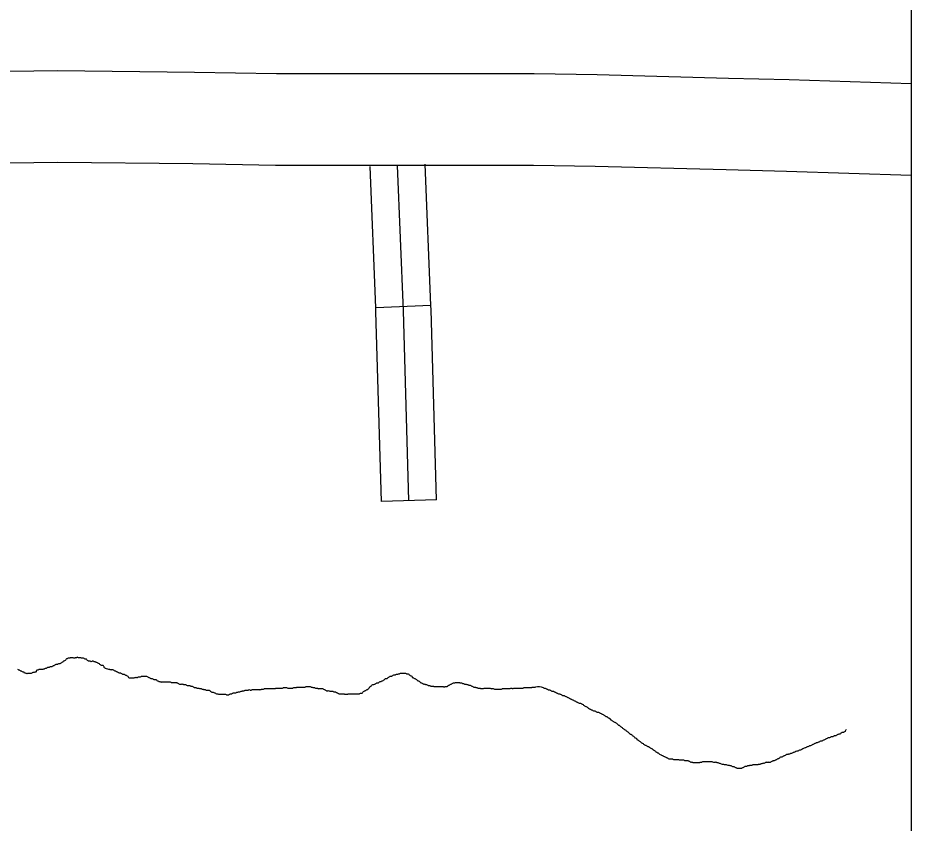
# Model space of a CAD drawing. Extents: x 813775 to 1157140, y 1757555 to 1979907.
# Drawn here: x 1057677 to 1062535, y 1836401 to 1840784 of the extents above; entities that cross this region are included whole.
import ezdxf

# ---------------------------------------------------------------- set-up
doc = ezdxf.new("R2010")
doc.units = 0
for name, color, linetype in [('Level 10', 7, 'Continuous'), ('Level 32', 7, 'Continuous'), ('Level 35', 7, 'Continuous'), ('R_Draft', 7, 'Continuous')]:
    doc.layers.add(name, color=color, linetype=linetype)

msp = doc.modelspace()

# ---------------------------------------------------------------- linework, layer by layer
at = {"layer": 'Level 10'}
for points in [[(1049342.6, 1840697.5), (1050266.9, 1840661.9), (1051035.2, 1840626.2), (1052553.4, 1840549.5), (1052958.9, 1840530.4), (1053421.5, 1840516.8), (1053899.3, 1840505.8), (1054376.2, 1840492.2), (1055016.3, 1840489.5), (1055640.2, 1840489.5), (1055719.7, 1840489.5), (1056416.6, 1840494.9), (1056877.8, 1840500.5), (1057374.1, 1840489.5), (1057893.1, 1840497.7), (1058636.9, 1840489.4), (1059083, 1840481.2), (1059732.5, 1840481.2), (1060485, 1840481.2), (1060827.9, 1840475.7), (1061542.8, 1840456.5)], [(1061542.8, 1840456.5), (1061872.4, 1840448.3), (1062535.4, 1840426.7)], [(1061529.9, 1839956.7), (1060817.2, 1839975.8), (1060480.9, 1839981.2), (1059732.5, 1839981.2), (1059078.4, 1839981.2), (1058629.5, 1839989.5), (1057894.3, 1839997.7), (1057372.5, 1839989.4), (1056875.2, 1840000.4), (1056421.6, 1839995), (1055721.7, 1839989.5), (1055640.2, 1839989.5), (1055015.2, 1839989.5), (1054368, 1839992.2), (1053886.4, 1840006), (1053408.4, 1840017), (1052939.8, 1840030.7), (1052529.1, 1840050), (1051011, 1840126.8), (1050245.6, 1840162.3), (1049321.2, 1840197.9)], [(1062535.4, 1839926.4), (1061858, 1839948.5), (1061529.9, 1839956.7)]]:
    msp.add_lwpolyline(points, dxfattribs=at)
at = {"layer": 'Level 32'}
for p, q in [((1059923.5, 1839218.4), (1059623.8, 1839206.3)), ((1059954.1, 1838161.1), (1059654.2, 1838152.5))]:
    msp.add_line(p, q, dxfattribs=at)
for points in [[(1059923.5, 1839218.4), (1059892.5, 1839987.3)], [(1059623.8, 1839206.3), (1059592.7, 1839975.2)], [(1059804.2, 1838156.8), (1059774.6, 1839189.4), (1059742.6, 1839981.2)], [(1059954.1, 1838161.1), (1059924.5, 1839194.6), (1059923.5, 1839218.4)], [(1059654.2, 1838152.5), (1059624.6, 1839184.2), (1059623.8, 1839206.3)]]:
    msp.add_lwpolyline(points, dxfattribs=at)
at = {"layer": 'Level 35'}
for points in [[(1058176.6, 1837236.6), (1058154, 1837242.9), (1058148.4, 1837245.7), (1058145.6, 1837251.3), (1058142.8, 1837256.9), (1058137.2, 1837259.7), (1058131.6, 1837259.7), (1058126.1, 1837262.5), (1058120.5, 1837268), (1058114.9, 1837270.8), (1058109.3, 1837273.6), (1058103.7, 1837276.4), (1058098.2, 1837279.2), (1058092.6, 1837279.2), (1058087, 1837282), (1058081.4, 1837282), (1058075.9, 1837279.2), (1058070.3, 1837282), (1058064.7, 1837282), (1058059.1, 1837284.8), (1058053.5, 1837287.6), (1058050.7, 1837293.2), (1058045.2, 1837293.2), (1058039.6, 1837295.9), (1058034, 1837298.7), (1058028.4, 1837298.7), (1058022.9, 1837298.7), (1058017.3, 1837301.5), (1058011.7, 1837301.5), (1058006.1, 1837301.5), (1058000.5, 1837304.3), (1057995, 1837301.5), (1057989.4, 1837301.5), (1057983.8, 1837298.7), (1057978.2, 1837301.5), (1057972.6, 1837301.5), (1057967.1, 1837301.5), (1057961.5, 1837301.5), (1057955.9, 1837298.7), (1057950.3, 1837298.7), (1057944.7, 1837295.9), (1057939.2, 1837293.2), (1057936.4, 1837287.6), (1057930.8, 1837284.8), (1057925.2, 1837282), (1057919.6, 1837276.4), (1057914.1, 1837273.6), (1057908.5, 1837270.8), (1057902.9, 1837268), (1057897.3, 1837268), (1057891.8, 1837265.2), (1057886.2, 1837265.2), (1057880.6, 1837262.5), (1057875, 1837259.7), (1057869.4, 1837256.9), (1057863.9, 1837254.1), (1057858.3, 1837251.3), (1057852.7, 1837251.3), (1057847.1, 1837248.5), (1057841.5, 1837248.5), (1057836, 1837245.7), (1057830.4, 1837242.9), (1057824.8, 1837242.9), (1057819.2, 1837240.1), (1057813.6, 1837237.3), (1057808.1, 1837237.3), (1057802.5, 1837237.3), (1057796.9, 1837237.3), (1057791.3, 1837237.3), (1057785.8, 1837234.5), (1057780.2, 1837234.5), (1057777.4, 1837229), (1057774.6, 1837223.4), (1057769, 1837223.4), (1057763.4, 1837220.6), (1057757.9, 1837220.6), (1057752.3, 1837217.8), (1057746.7, 1837215), (1057741.1, 1837215), (1057735.5, 1837215), (1057730, 1837215), (1057724.4, 1837215), (1057718.8, 1837217.8), (1057713.2, 1837217.8), (1057710.4, 1837223.4), (1057704.9, 1837223.4), (1057699.3, 1837226.2), (1057693.7, 1837229), (1057688.1, 1837231.8), (1057682.5, 1837234.5), (1057677, 1837237.3)], [(1058176.6, 1837236.6), (1058182.1, 1837236.6), (1058187.7, 1837236.6), (1058193.3, 1837236.6), (1058198.9, 1837233.8), (1058204.4, 1837231.1), (1058210, 1837228.3), (1058215.6, 1837225.5), (1058221.2, 1837222.7), (1058226.8, 1837219.9), (1058232.3, 1837219.9), (1058237.9, 1837217.1), (1058243.5, 1837214.3), (1058249.1, 1837211.5), (1058254.7, 1837211.5), (1058260.2, 1837208.7), (1058265.8, 1837205.9), (1058271.4, 1837203.2), (1058277, 1837197.6), (1058282.6, 1837192), (1058288.1, 1837192), (1058293.7, 1837192), (1058299.3, 1837192), (1058304.9, 1837192), (1058310.4, 1837192), (1058316, 1837194.8), (1058321.6, 1837194.8), (1058327.2, 1837194.8), (1058332.8, 1837197.6), (1058338.3, 1837197.6), (1058343.9, 1837197.6), (1058349.5, 1837200.4), (1058355.1, 1837200.4), (1058360.7, 1837200.4), (1058366.2, 1837200.4), (1058371.8, 1837200.4), (1058377.4, 1837200.4), (1058383, 1837197.6), (1058388.5, 1837194.8), (1058394.1, 1837192), (1058399.7, 1837189.2), (1058405.3, 1837189.2), (1058410.9, 1837186.4), (1058416.4, 1837183.6), (1058422, 1837183.6), (1058427.6, 1837183.6), (1058433.2, 1837178), (1058438.8, 1837175.2), (1058444.3, 1837172.5), (1058449.9, 1837172.5), (1058455.5, 1837169.7), (1058461.1, 1837169.7), (1058466.7, 1837169.7), (1058472.2, 1837169.7), (1058477.8, 1837169.7), (1058483.4, 1837169.7), (1058489, 1837169.7), (1058494.5, 1837169.7), (1058500.1, 1837169.7), (1058505.7, 1837169.7), (1058511.3, 1837166.9), (1058516.9, 1837166.9), (1058522.4, 1837166.9), (1058528, 1837166.9), (1058533.6, 1837166.9), (1058539.2, 1837166.9), (1058544.8, 1837164.1), (1058550.3, 1837161.3), (1058555.9, 1837158.5), (1058561.5, 1837158.5), (1058567.1, 1837158.5), (1058572.6, 1837158.5), (1058578.2, 1837155.7), (1058583.8, 1837155.7), (1058589.4, 1837155.7), (1058595, 1837152.9), (1058600.5, 1837150.1), (1058606.1, 1837150.1), (1058611.7, 1837150.1), (1058617.3, 1837147.3), (1058622.9, 1837147.3), (1058628.4, 1837144.5), (1058634, 1837141.8), (1058639.6, 1837139), (1058645.2, 1837139), (1058650.8, 1837136.2), (1058656.3, 1837136.2), (1058661.9, 1837136.2), (1058667.5, 1837133.4), (1058673.1, 1837133.4), (1058678.6, 1837130.6)], [(1059674.5, 1837186.4), (1059680, 1837189.2), (1059685.6, 1837189.2), (1059691.2, 1837194.8), (1059696.8, 1837197.6), (1059702.4, 1837200.4), (1059707.9, 1837200.4), (1059713.5, 1837203.2), (1059719.1, 1837205.9), (1059724.7, 1837208.7), (1059730.3, 1837208.7), (1059735.8, 1837211.5), (1059741.4, 1837211.5), (1059747, 1837214.3), (1059752.6, 1837214.3), (1059758.1, 1837217.1), (1059763.7, 1837217.1), (1059769.3, 1837217.1), (1059774.9, 1837217.1), (1059780.5, 1837217.1), (1059786, 1837217.1), (1059791.6, 1837214.3), (1059797.2, 1837214.3), (1059802.8, 1837211.5), (1059808.4, 1837205.9), (1059813.9, 1837203.2), (1059819.5, 1837200.4), (1059822.3, 1837194.8), (1059827.9, 1837192), (1059833.5, 1837189.2), (1059839, 1837186.4), (1059844.6, 1837183.6), (1059850.2, 1837178), (1059855.8, 1837175.2), (1059861.4, 1837172.5), (1059866.9, 1837166.9), (1059872.5, 1837164.1), (1059878.1, 1837161.3), (1059883.7, 1837158.5), (1059889.2, 1837158.5), (1059894.8, 1837155.7), (1059900.4, 1837155.7), (1059906, 1837152.9), (1059911.6, 1837150.1), (1059917.1, 1837150.1), (1059922.7, 1837147.3), (1059928.3, 1837147.3), (1059933.9, 1837147.3), (1059939.5, 1837144.5), (1059945, 1837144.5), (1059950.6, 1837144.5), (1059956.2, 1837144.5), (1059961.8, 1837144.5), (1059967.4, 1837144.5), (1059972.9, 1837144.5), (1059978.5, 1837144.5), (1059984.1, 1837144.5), (1059989.7, 1837144.5), (1059995.2, 1837141.8), (1060000.8, 1837144.5), (1060006.4, 1837144.5), (1060012, 1837144.5), (1060017.6, 1837150.1), (1060023.1, 1837152.9), (1060028.7, 1837155.7), (1060034.3, 1837158.5), (1060039.9, 1837161.3), (1060045.5, 1837164.1), (1060051, 1837164.1), (1060056.6, 1837166.9), (1060062.2, 1837166.9), (1060067.8, 1837166.9), (1060073.4, 1837166.9), (1060078.9, 1837166.9), (1060084.5, 1837164.1), (1060090.1, 1837164.1), (1060095.7, 1837161.3), (1060101.2, 1837161.3), (1060106.8, 1837158.5), (1060112.4, 1837158.5), (1060118, 1837155.7), (1060123.6, 1837155.7), (1060129.1, 1837152.9), (1060134.7, 1837152.9), (1060140.3, 1837150.1), (1060145.9, 1837147.3), (1060151.5, 1837144.5), (1060157, 1837141.8), (1060162.6, 1837141.8), (1060168.2, 1837139), (1060173.8, 1837139)], [(1059183.5, 1837139), (1059189.1, 1837139), (1059194.7, 1837141.8), (1059200.3, 1837141.8), (1059205.8, 1837141.8), (1059211.4, 1837141.8), (1059217, 1837141.8), (1059222.6, 1837141.8), (1059228.2, 1837141.8), (1059233.7, 1837141.8), (1059239.3, 1837141.8), (1059244.9, 1837144.5), (1059250.5, 1837144.5), (1059256.1, 1837144.5), (1059261.6, 1837144.5), (1059267.2, 1837144.5), (1059272.8, 1837141.8), (1059278.4, 1837141.8), (1059283.9, 1837139), (1059289.5, 1837139), (1059295.1, 1837136.2), (1059300.7, 1837136.2), (1059306.3, 1837136.2), (1059311.8, 1837133.4), (1059317.4, 1837133.4), (1059323, 1837133.4), (1059328.6, 1837133.4), (1059334.2, 1837133.4), (1059339.7, 1837130.6), (1059345.3, 1837127.8), (1059350.9, 1837125), (1059356.5, 1837122.2), (1059362.1, 1837122.2), (1059367.6, 1837122.2), (1059373.2, 1837119.4), (1059378.8, 1837119.4), (1059384.4, 1837119.4), (1059389.9, 1837119.4), (1059395.5, 1837116.6), (1059401.1, 1837116.6), (1059406.7, 1837113.9), (1059412.3, 1837111.1), (1059417.8, 1837108.3), (1059423.4, 1837105.5), (1059429, 1837105.5), (1059434.6, 1837105.5), (1059440.2, 1837105.5), (1059445.7, 1837105.5), (1059451.3, 1837105.5), (1059456.9, 1837102.7), (1059462.5, 1837102.7), (1059468, 1837102.7), (1059473.6, 1837105.5), (1059479.2, 1837105.5), (1059484.8, 1837105.5), (1059490.4, 1837105.5), (1059495.9, 1837105.5), (1059501.5, 1837105.5), (1059507.1, 1837105.5), (1059512.7, 1837105.5), (1059518.3, 1837105.5), (1059523.8, 1837105.5), (1059529.4, 1837105.5), (1059535, 1837105.5), (1059540.6, 1837108.3), (1059546.2, 1837108.3), (1059551.7, 1837111.1), (1059554.5, 1837116.6), (1059560.1, 1837119.4), (1059565.7, 1837122.2), (1059571.3, 1837125), (1059576.8, 1837127.8), (1059582.4, 1837130.6), (1059585.2, 1837136.2), (1059590.8, 1837139), (1059593.6, 1837144.5), (1059599.2, 1837147.3), (1059601.9, 1837152.9), (1059607.5, 1837155.7), (1059613.1, 1837155.7), (1059618.7, 1837158.5), (1059624.3, 1837161.3), (1059629.8, 1837164.1), (1059635.4, 1837164.1), (1059641, 1837166.9), (1059646.6, 1837172.5), (1059652.1, 1837172.5), (1059657.7, 1837175.2), (1059663.3, 1837178), (1059668.9, 1837180.8), (1059674.5, 1837186.4)], [(1058678.6, 1837130.6), (1058684.2, 1837130.6), (1058689.8, 1837127.8), (1058695.4, 1837127.8), (1058701, 1837125), (1058706.5, 1837125), (1058712.1, 1837125), (1058717.7, 1837125), (1058723.3, 1837119.4), (1058728.9, 1837116.6), (1058734.4, 1837113.9), (1058740, 1837113.9), (1058745.6, 1837111.1), (1058751.2, 1837108.3), (1058756.8, 1837105.5), (1058762.3, 1837105.5), (1058767.9, 1837102.7), (1058773.5, 1837102.7), (1058779.1, 1837102.7), (1058784.6, 1837102.7), (1058790.2, 1837102.7), (1058795.8, 1837102.7), (1058801.4, 1837102.7), (1058807, 1837102.7), (1058812.5, 1837099.9), (1058818.1, 1837099.9), (1058823.7, 1837099.9), (1058829.3, 1837102.7), (1058834.9, 1837105.5), (1058840.4, 1837105.5), (1058846, 1837108.3), (1058851.6, 1837111.1), (1058857.2, 1837111.1), (1058862.7, 1837111.1), (1058868.3, 1837113.9), (1058873.9, 1837113.9), (1058879.5, 1837116.6), (1058885.1, 1837116.6), (1058890.6, 1837119.4), (1058896.2, 1837119.4), (1058901.8, 1837122.2), (1058907.4, 1837122.2), (1058913, 1837125), (1058918.5, 1837125), (1058924.1, 1837125), (1058929.7, 1837125), (1058935.3, 1837127.8), (1058940.9, 1837125), (1058946.4, 1837125), (1058952, 1837127.8), (1058957.6, 1837127.8), (1058963.2, 1837127.8), (1058968.7, 1837127.8), (1058974.3, 1837127.8), (1058979.9, 1837127.8), (1058985.5, 1837127.8), (1058991.1, 1837127.8), (1058996.6, 1837127.8), (1059002.2, 1837130.6), (1059007.8, 1837130.6), (1059013.4, 1837130.6), (1059019, 1837133.4), (1059024.5, 1837133.4), (1059030.1, 1837133.4), (1059035.7, 1837133.4), (1059041.3, 1837133.4), (1059046.8, 1837133.4), (1059052.4, 1837133.4), (1059058, 1837133.4), (1059063.6, 1837133.4), (1059069.2, 1837133.4), (1059074.7, 1837133.4), (1059080.3, 1837136.2), (1059088.7, 1837136.2), (1059094.3, 1837136.2), (1059099.8, 1837136.2), (1059105.4, 1837136.2), (1059111, 1837136.2), (1059116.6, 1837136.2), (1059122.2, 1837139), (1059127.7, 1837139), (1059133.3, 1837139), (1059138.9, 1837139), (1059144.5, 1837136.2), (1059150.1, 1837136.2), (1059155.6, 1837136.2), (1059161.2, 1837136.2), (1059166.8, 1837136.2), (1059172.4, 1837136.2), (1059178, 1837139), (1059183.5, 1837139)], [(1060173.8, 1837139), (1060179.3, 1837136.2), (1060184.9, 1837136.2), (1060190.5, 1837136.2), (1060196.1, 1837133.4), (1060201.7, 1837133.4), (1060207.2, 1837133.4), (1060212.8, 1837136.2), (1060218.4, 1837136.2), (1060224, 1837136.2), (1060229.6, 1837136.2), (1060235.1, 1837136.2), (1060240.7, 1837136.2), (1060246.3, 1837136.2), (1060251.9, 1837133.4), (1060257.5, 1837133.4), (1060263, 1837133.4), (1060268.6, 1837130.6), (1060274.2, 1837130.6), (1060279.8, 1837130.6), (1060285.3, 1837130.6), (1060290.9, 1837130.6), (1060296.5, 1837130.6), (1060302.1, 1837130.6), (1060307.7, 1837130.6), (1060313.2, 1837133.4), (1060318.8, 1837133.4), (1060324.4, 1837133.4), (1060330, 1837133.4), (1060335.6, 1837133.4), (1060341.1, 1837133.4), (1060346.7, 1837133.4), (1060352.3, 1837133.4), (1060357.9, 1837136.2), (1060363.4, 1837136.2), (1060369, 1837133.4), (1060374.6, 1837136.2), (1060380.2, 1837136.2), (1060385.8, 1837136.2), (1060391.3, 1837136.2), (1060396.9, 1837136.2), (1060402.5, 1837136.2), (1060408.1, 1837136.2), (1060413.7, 1837136.2), (1060419.2, 1837136.2), (1060424.8, 1837136.2), (1060430.4, 1837139), (1060436, 1837139), (1060441.6, 1837139), (1060447.1, 1837139), (1060452.7, 1837139), (1060458.3, 1837139), (1060463.9, 1837139), (1060469.4, 1837139), (1060475, 1837141.8), (1060480.6, 1837141.8), (1060486.2, 1837141.8), (1060491.8, 1837141.8)], [(1060636, 1837097.8), (1060630.4, 1837100.6), (1060624.8, 1837103.4), (1060619.2, 1837103.4), (1060613.7, 1837106.2), (1060608.1, 1837109), (1060602.5, 1837111.8), (1060596.9, 1837114.5), (1060591.3, 1837117.3), (1060585.8, 1837117.3), (1060580.2, 1837120.1), (1060574.6, 1837122.9), (1060569, 1837125.7), (1060563.5, 1837125.7), (1060557.9, 1837128.5), (1060552.3, 1837131.3), (1060546.7, 1837134.1), (1060541.1, 1837134.1), (1060535.6, 1837136.9), (1060491.8, 1837141.8)], [(1061132.5, 1836799.2), (1061126.9, 1836804.8), (1061121.3, 1836807.6), (1061115.8, 1836810.4), (1061107.4, 1836816), (1061101.8, 1836818.7), (1061096.2, 1836821.5), (1061090.7, 1836824.3), (1061085.1, 1836827.1), (1061079.5, 1836832.7), (1061073.9, 1836835.5), (1061068.3, 1836838.3), (1061062.8, 1836843.9), (1061057.2, 1836846.6), (1061051.6, 1836852.2), (1061046, 1836855), (1061043.2, 1836860.6), (1061037.7, 1836863.4), (1061032.1, 1836866.2), (1061029.3, 1836871.8), (1061023.7, 1836874.6), (1061018.1, 1836880.1), (1061012.5, 1836882.9), (1061007, 1836885.7), (1061001.4, 1836891.3), (1060995.8, 1836896.9), (1060990.2, 1836899.7), (1060984.7, 1836905.3), (1060979.1, 1836908), (1060973.5, 1836913.6), (1060967.9, 1836916.4), (1060962.3, 1836922), (1060956.8, 1836924.8), (1060951.2, 1836930.4), (1060945.6, 1836933.2), (1060940, 1836938.7), (1060934.4, 1836944.3), (1060928.9, 1836947.1), (1060923.3, 1836949.9), (1060917.7, 1836952.7), (1060912.1, 1836955.5), (1060906.5, 1836961.1), (1060901, 1836963.9), (1060898.2, 1836969.4), (1060892.6, 1836972.2), (1060887, 1836975), (1060881.4, 1836980.6), (1060875.9, 1836980.6), (1060870.3, 1836986.2), (1060864.7, 1836989), (1060859.1, 1836991.8), (1060853.6, 1836994.6), (1060848, 1836997.3), (1060842.4, 1837000.1), (1060836.8, 1837002.9), (1060831.2, 1837002.9), (1060825.7, 1837005.7), (1060820.1, 1837008.5), (1060814.5, 1837011.3), (1060808.9, 1837011.3), (1060803.3, 1837014.1), (1060797.8, 1837016.9), (1060792.2, 1837019.7), (1060786.6, 1837022.5), (1060781, 1837025.2), (1060775.4, 1837030.8), (1060769.9, 1837033.6), (1060764.3, 1837036.4), (1060758.7, 1837039.2), (1060753.1, 1837044.8), (1060747.6, 1837047.6), (1060742, 1837050.4), (1060736.4, 1837053.2), (1060730.8, 1837053.2), (1060725.2, 1837055.9), (1060719.7, 1837058.7), (1060714.1, 1837061.5), (1060708.5, 1837064.3), (1060702.9, 1837067.1), (1060697.3, 1837069.9), (1060691.8, 1837072.7), (1060686.2, 1837075.5), (1060680.6, 1837078.3), (1060675, 1837081.1), (1060669.4, 1837083.9), (1060663.9, 1837086.6), (1060658.3, 1837089.4), (1060652.7, 1837092.2), (1060647.1, 1837095), (1060641.6, 1837095), (1060636, 1837097.8)], [(1062181.3, 1836910.8), (1062178.5, 1836905.3), (1062175.7, 1836899.7), (1062170.2, 1836896.9), (1062164.6, 1836894.1), (1062159, 1836894.1), (1062153.4, 1836891.3), (1062147.8, 1836885.7), (1062142.3, 1836885.7), (1062136.7, 1836882.9), (1062131.1, 1836880.1), (1062125.5, 1836877.3), (1062119.9, 1836877.3), (1062114.4, 1836874.6), (1062108.8, 1836871.8), (1062103.2, 1836871.8), (1062097.6, 1836869), (1062092, 1836866.2), (1062086.5, 1836866.2), (1062080.9, 1836863.4), (1062075.3, 1836860.6), (1062069.7, 1836857.8), (1062064.2, 1836855), (1062058.6, 1836852.2), (1062053, 1836849.4), (1062047.4, 1836846.6), (1062041.8, 1836846.6), (1062036.3, 1836843.9), (1062030.7, 1836841.1), (1062025.1, 1836838.3), (1062019.5, 1836838.3), (1062013.9, 1836835.5), (1062008.4, 1836832.7), (1062002.8, 1836829.9), (1061997.2, 1836827.1), (1061991.6, 1836824.3), (1061983.3, 1836821.5), (1061977.7, 1836818.7), (1061969.3, 1836816), (1061963.7, 1836813.2), (1061958.2, 1836810.4), (1061949.8, 1836807.6), (1061941.4, 1836802), (1061933.1, 1836799.2), (1061924.7, 1836796.4), (1061919.1, 1836793.6), (1061913.5, 1836793.6), (1061902.4, 1836788), (1061894, 1836785.3), (1061888.4, 1836782.5), (1061880.1, 1836779.7), (1061874.5, 1836776.9), (1061868.9, 1836776.9), (1061863.3, 1836774.1), (1061857.7, 1836774.1), (1061852.2, 1836771.3), (1061846.6, 1836768.5), (1061841, 1836765.7), (1061835.4, 1836762.9), (1061829.8, 1836760.1), (1061824.3, 1836760.1), (1061818.7, 1836754.6), (1061813.1, 1836751.8), (1061807.5, 1836749), (1061801.9, 1836746.2), (1061796.4, 1836743.4), (1061790.8, 1836740.6), (1061785.2, 1836740.6), (1061779.6, 1836737.8), (1061774.1, 1836735), (1061768.5, 1836732.2), (1061762.9, 1836732.2), (1061757.3, 1836732.2), (1061751.7, 1836732.2), (1061746.2, 1836732.2), (1061740.6, 1836729.4), (1061735, 1836726.7), (1061729.4, 1836726.7), (1061723.8, 1836723.9), (1061718.3, 1836723.9), (1061712.7, 1836721.1), (1061707.1, 1836721.1), (1061701.5, 1836718.3), (1061696, 1836718.3), (1061690.4, 1836718.3), (1061684.8, 1836718.3), (1061679.2, 1836718.3), (1061673.6, 1836718.3), (1061668.1, 1836715.5), (1061662.5, 1836715.5), (1061656.9, 1836715.5)], [(1061656.9, 1836715.5), (1061651.3, 1836712.7), (1061645.7, 1836712.7), (1061640.2, 1836709.9), (1061634.6, 1836709.9), (1061629, 1836707.1), (1061623.4, 1836704.3), (1061617.8, 1836701.5), (1061612.3, 1836698.7), (1061606.7, 1836698.7), (1061601.1, 1836698.7), (1061595.5, 1836698.7), (1061590, 1836698.7), (1061584.4, 1836701.5), (1061578.8, 1836704.3), (1061573.2, 1836707.1), (1061567.6, 1836707.1), (1061562.1, 1836709.9), (1061556.5, 1836712.7), (1061550.9, 1836712.7), (1061545.3, 1836715.5), (1061539.7, 1836715.5), (1061531.4, 1836718.3), (1061525.8, 1836718.3), (1061520.2, 1836718.3), (1061514.6, 1836721.1), (1061509.1, 1836721.1), (1061500.7, 1836723.9), (1061492.3, 1836726.7), (1061486.7, 1836729.4), (1061481.2, 1836729.4), (1061475.6, 1836732.2), (1061467.2, 1836732.2), (1061461.6, 1836732.2), (1061453.3, 1836735), (1061447.7, 1836735), (1061439.3, 1836735), (1061433.7, 1836735), (1061428.2, 1836735), (1061422.6, 1836735), (1061417, 1836735), (1061411.4, 1836735), (1061405.9, 1836735), (1061400.3, 1836735), (1061394.7, 1836732.2), (1061389.1, 1836732.2), (1061383.5, 1836729.4), (1061378, 1836729.4), (1061372.4, 1836729.4), (1061366.8, 1836729.4), (1061361.2, 1836729.4), (1061355.6, 1836729.4), (1061350.1, 1836729.4), (1061344.5, 1836732.2), (1061338.9, 1836732.2), (1061333.3, 1836735), (1061327.8, 1836737.8), (1061322.2, 1836740.6), (1061316.6, 1836740.6), (1061311, 1836740.6), (1061305.4, 1836740.6), (1061299.9, 1836743.4), (1061294.3, 1836743.4), (1061288.7, 1836743.4), (1061283.1, 1836743.4), (1061277.5, 1836743.4), (1061272, 1836746.2), (1061266.4, 1836746.2), (1061260.8, 1836746.2), (1061255.2, 1836746.2), (1061249.6, 1836746.2), (1061244.1, 1836746.2), (1061238.5, 1836749), (1061232.9, 1836749), (1061227.3, 1836749), (1061221.8, 1836749), (1061216.2, 1836751.8), (1061210.6, 1836754.6), (1061205, 1836757.3), (1061199.4, 1836760.1), (1061193.9, 1836762.9), (1061188.3, 1836765.7), (1061182.7, 1836768.5), (1061177.1, 1836771.3), (1061168.8, 1836774.1), (1061163.2, 1836779.7), (1061157.6, 1836782.5), (1061149.2, 1836788), (1061143.6, 1836793.6), (1061138.1, 1836796.4), (1061132.5, 1836799.2)]]:
    msp.add_spline(points, degree=3, dxfattribs=at)
at = {"layer": 'R_Draft'}
msp.add_lwpolyline([(912532, 1880709.1), (1062535.4, 1880709.1), (1062535.4, 1798154.8), (912532, 1798154.8)], close=True, dxfattribs=at)

doc.saveas('drawing.dxf')
